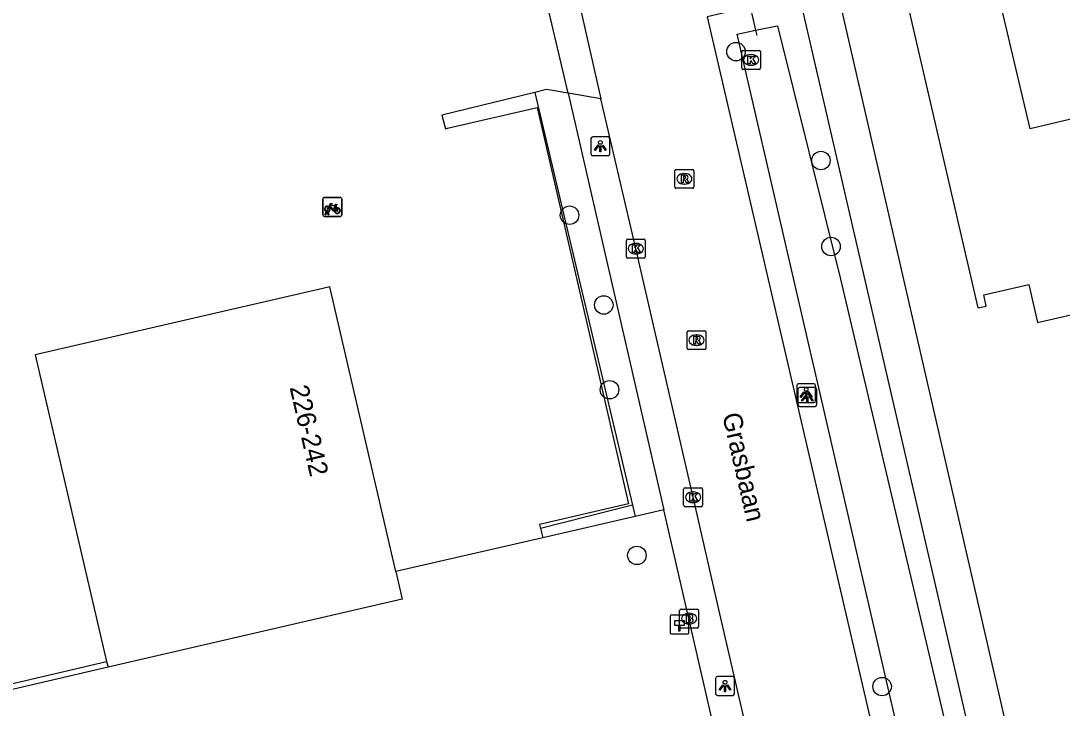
# Model space of a CAD drawing. Extents: x 156414 to 157775, y 382335 to 383765.
# Drawn here: x 156588.8 to 156643.8, y 383087.3 to 383123.7 of the extents above; entities that cross this region are included whole.
import ezdxf

# ---------------------------------------------------------------- set-up
doc = ezdxf.new("R2010")
doc.units = 0
for name, color, linetype in [('IMGEO_Boom', 7, 'Continuous'), ('IMGEO_Brandkraan', 7, 'Continuous'), ('IMGEO_Duiker', 7, 'Continuous'), ('IMGEO_Fietsenrek', 7, 'Continuous'), ('IMGEO_Greppel_droge_sloot', 7, 'Continuous'), ('IMGEO_Groenvoorziening', 7, 'Continuous'), ('IMGEO_Haag', 7, 'Continuous'), ('IMGEO_Hectometerpaal', 7, 'Continuous'), ('IMGEO_Kolk', 7, 'Continuous'), ('IMGEO_Lichtpunt', 7, 'Continuous'), ('IMGEO_Muur', 7, 'Continuous'), ('IMGEO_Openbare_ruimte_label', 7, 'Continuous'), ('IMGEO_Pand', 7, 'Continuous'), ('IMGEO_Pand_nummerreeks', 7, 'Continuous'), ('IMGEO_Rijbaan_lokaal_gesloten', 7, 'Continuous'), ('IMGEO_Rioolput', 7, 'Continuous'), ('IMGEO_Voetpad_open', 7, 'Continuous')]:
    doc.layers.add(name, color=color, linetype=linetype)

msp = doc.modelspace()

# ---------------------------------------------------------------- linework, layer by layer
at = {"layer": 'IMGEO_Boom'}
for centre in [(156626.582, 383122.068), (156631.073, 383116.307), (156617.777, 383113.413), (156631.608, 383111.758), (156619.587, 383108.664), (156619.891, 383104.18), (156621.337, 383095.416), (156634.309, 383088.477)]:
    msp.add_circle(centre, 0.489, dxfattribs=at)
at = {"layer": 'IMGEO_Brandkraan'}
for p, q in [((156623.601, 383091.647), (156623.601, 383092.499)), ((156623.676, 383092.573), (156624.528, 383092.573)), ((156624.089, 383092.353), (156624.114, 383092.353)), ((156624.602, 383092.499), (156624.602, 383091.647)), ((156624.112, 383091.793), (156624.087, 383091.793)), ((156624.528, 383091.573), (156623.676, 383091.573))]:
    msp.add_line(p, q, dxfattribs=at)
for points in [[(156623.601, 383091.647), (156623.601, 383092.499)], [(156623.676, 383092.573), (156624.528, 383092.573)], [(156623.949, 383092.273), (156623.949, 383091.873), (156624.162, 383091.873)], [(156624.18, 383092.273), (156623.949, 383092.273)], [(156624.128, 383092.192), (156624.074, 383092.192), (156624.074, 383092.116)], [(156624.602, 383092.499), (156624.602, 383091.647)], [(156624.074, 383092.116), (156624.127, 383092.116)], [(156624.136, 383092.04), (156624.074, 383092.04), (156624.074, 383091.959)], [(156624.074, 383091.959), (156624.136, 383091.959)], [(156624.528, 383091.573), (156623.676, 383091.573)]]:
    msp.add_lwpolyline(points, dxfattribs=at)
for centre, radius, start, end in [((156623.678, 383092.497), 0.0765, 91.552, 178.448), ((156623.678, 383092.497), 0.0765, 91.552, 178.448), ((156624.129, 383092.154), 0.0379, 267.8285, 90.9355), ((156624.184, 383092.128), 0.145, 59.4692, 91.5367), ((156624.209, 383092.175), 0.0922, 285.5137, 58.1501), ((156624.526, 383092.497), 0.0765, 1.552, 88.448), ((156624.526, 383092.497), 0.0765, 1.552, 88.448), ((156623.678, 383091.649), 0.0765, 181.552, 268.448), ((156623.678, 383091.649), 0.0765, 181.552, 268.448), ((156624.137, 383091.999), 0.0404, 269.8759, 90.5077), ((156624.168, 383092.124), 0.251, 268.6676, 293.5347), ((156624.214, 383091.983), 0.105, 301.3115, 78.989), ((156624.526, 383091.649), 0.0765, 271.552, 358.448), ((156624.526, 383091.649), 0.0765, 271.552, 358.448)]:
    msp.add_arc(centre, radius, start, end, dxfattribs=at)
for centre, major_axis, ratio, start_param, end_param in [((156624.088, 383092.073), (-0.387, 0.002), 0.722429, 4.712389, 7.853982), ((156624.113, 383092.073), (-0.39, 0.002), 0.717154, 1.570796, 4.712389)]:
    msp.add_ellipse(centre, major_axis=major_axis, ratio=ratio, start_param=start_param, end_param=end_param, dxfattribs=at)
at = {"layer": 'IMGEO_Duiker'}
msp.add_lwpolyline([(156626.542, 383127.903), (156626.697, 383127.223), (156626.878, 383126.427), (156627.333, 383124.431), (156627.615, 383123.195), (156627.678, 383122.918)], dxfattribs=at)
at = {"layer": 'IMGEO_Fietsenrek'}
for p, q in [((156604.728, 383113.429), (156604.728, 383114.27)), ((156604.728, 383114.27), (156604.728, 383113.429)), ((156604.803, 383114.354), (156605.644, 383114.354)), ((156605.644, 383114.354), (156604.803, 383114.354)), ((156605.728, 383114.279), (156605.728, 383113.438)), ((156605.728, 383113.438), (156605.728, 383114.279)), ((156604.997, 383113.621), (156604.998, 383113.614)), ((156605.415, 383113.903), (156605.451, 383113.808)), ((156605.653, 383113.354), (156604.812, 383113.354)), ((156604.812, 383113.354), (156605.653, 383113.354)), ((156604.855, 383113.438), (156604.894, 383113.598)), ((156604.889, 383113.438), (156604.855, 383113.438)), ((156604.924, 383113.586), (156604.889, 383113.438)), ((156604.966, 383113.61), (156604.965, 383113.614)), ((156605.007, 383113.438), (156604.973, 383113.58)), ((156605.005, 383113.584), (156605.04, 383113.438)), ((156605.04, 383113.438), (156605.007, 383113.438))]:
    msp.add_line(p, q, dxfattribs=at)
for points in [[(156605.062, 383113.828), (156605.01, 383113.738), (156604.97, 383113.713), (156604.971, 383113.76), (156605.026, 383113.854)], [(156605.041, 383113.88), (156605.136, 383114.044), (156605.222, 383114.03), (156605.224, 383114.021), (156605.168, 383114.01), (156605.141, 383113.965), (156605.397, 383113.924)], [(156605.337, 383113.636), (156605.287, 383113.636), (156605.096, 383113.887), (156605.077, 383113.855)], [(156605.384, 383113.899), (156605.127, 383113.94), (156605.11, 383113.911), (156605.277, 383113.691), (156605.384, 383113.899)], [(156605.432, 383113.801), (156605.402, 383113.878), (156605.293, 383113.66), (156605.336, 383113.66)], [(156605.366, 383113.66), (156605.486, 383113.659), (156605.442, 383113.773)], [(156605.462, 383113.78), (156605.517, 383113.635), (156605.367, 383113.635)], [(156605.397, 383113.924), (156605.422, 383113.973), (156605.416, 383113.977), (156605.393, 383113.981), (156605.381, 383113.988), (156605.38, 383113.991), (156605.382, 383113.996), (156605.477, 383113.981), (156605.479, 383113.971), (156605.469, 383113.958), (156605.457, 383113.952), (156605.443, 383113.958), (156605.415, 383113.903)]]:
    msp.add_lwpolyline(points, dxfattribs=at)
for centre, radius, start, end in [((156604.806, 383114.276), 0.0779, 92.4484, 184.2845), ((156604.806, 383114.276), 0.0779, 92.4484, 184.2845), ((156605.65, 383114.276), 0.0779, 2.4484, 94.2845), ((156605.65, 383114.276), 0.0779, 2.4484, 94.2845), ((156604.968, 383113.739), 0.159, 62.6766, 242.1369), ((156604.968, 383113.739), 0.129, 63.3192, 238.903), ((156604.948, 383113.61), 0.0499, 12.8025, 158.6934), ((156604.948, 383113.61), 0.0174, 12.8025, 163.4502), ((156604.968, 383113.739), 0.129, 283.6043, 43.4302), ((156604.968, 383113.739), 0.159, 283.5766, 46.6042), ((156605.495, 383113.655), 0.159, 113.3408, 178.3217), ((156605.495, 383113.655), 0.159, 187.0065, 105.7708), ((156605.495, 383113.655), 0.129, 113.923, 177.9556), ((156605.495, 383113.655), 0.129, 188.6715, 104.5883), ((156604.806, 383113.432), 0.0779, 182.4484, 274.2845), ((156604.806, 383113.432), 0.0779, 182.4484, 274.2845), ((156604.968, 383113.739), 0.159, 253.9967, 271.7867), ((156604.968, 383113.739), 0.129, 253.415, 269.0204), ((156605.65, 383113.432), 0.0779, 272.4484, 4.2845), ((156605.65, 383113.432), 0.0779, 272.4484, 4.2845)]:
    msp.add_arc(centre, radius, start, end, dxfattribs=at)
at = {"layer": 'IMGEO_Greppel_droge_sloot'}
msp.add_lwpolyline([(156637.445, 383076.174), (156626.65, 383122.999), (156627.615, 383123.195), (156628.772, 383123.43), (156632.105, 383110.033), (156639.918, 383076.895), (156638.217, 383076.399)], dxfattribs=at)
at = {"layer": 'IMGEO_Groenvoorziening'}
for points in [[(156617.711, 383119.865), (156616.56, 383120.06), (156615.932, 383119.906)], [(156622.771, 383097.826), (156621.241, 383097.474)], [(156616.358, 383096.352), (156608.581, 383094.564)]]:
    msp.add_lwpolyline(points, dxfattribs=at)
at = {"layer": 'IMGEO_Haag'}
for points in [[(156615.932, 383119.906), (156611.027, 383118.702), (156611.212, 383117.986), (156611.317, 383118.017), (156616.057, 383119.111), (156620.898, 383098.149), (156616.19, 383097.047), (156616.24, 383096.839)], [(156615.932, 383119.906), (156616.056, 383119.376), (156621.102, 383098.079)], [(156621.102, 383098.079), (156616.24, 383096.839)], [(156621.102, 383098.079), (156621.241, 383097.474)], [(156621.241, 383097.474), (156616.358, 383096.352)], [(156616.24, 383096.839), (156616.358, 383096.352)]]:
    msp.add_lwpolyline(points, dxfattribs=at)
at = {"layer": 'IMGEO_Hectometerpaal'}
for p, q in [((156623.094, 383092.175), (156623.094, 383091.334)), ((156623.094, 383092.175), (156623.094, 383091.334)), ((156624.01, 383092.259), (156623.169, 383092.259)), ((156624.01, 383092.259), (156623.169, 383092.259)), ((156624.094, 383091.343), (156624.094, 383092.184)), ((156624.094, 383091.343), (156624.094, 383092.184)), ((156623.178, 383091.259), (156624.019, 383091.259)), ((156623.178, 383091.259), (156624.019, 383091.259))]:
    msp.add_line(p, q, dxfattribs=at)
msp.add_lwpolyline([(156623.619, 383091.403), (156623.559, 383091.403), (156623.559, 383091.708), (156623.339, 383091.708), (156623.339, 383091.977), (156623.839, 383091.977), (156623.839, 383091.708), (156623.619, 383091.708), (156623.619, 383091.403)], dxfattribs=at)
for centre, start, end in [((156623.172, 383092.181), 92.4484, 184.2845), ((156623.172, 383092.181), 92.4484, 184.2845), ((156624.016, 383092.181), 2.4484, 94.2845), ((156624.016, 383092.181), 2.4484, 94.2845), ((156623.172, 383091.337), 182.4484, 274.2845), ((156623.172, 383091.337), 182.4484, 274.2845), ((156624.016, 383091.337), 272.4484, 4.2845), ((156624.016, 383091.337), 272.4484, 4.2845)]:
    msp.add_arc(centre, 0.0779, start, end, dxfattribs=at)
at = {"layer": 'IMGEO_Kolk'}
for p, q in [((156626.884, 383121.203), (156626.884, 383122.055)), ((156626.959, 383122.129), (156627.811, 383122.129)), ((156627.372, 383121.909), (156627.397, 383121.909)), ((156627.885, 383122.055), (156627.885, 383121.203)), ((156627.395, 383121.349), (156627.37, 383121.349)), ((156627.811, 383121.129), (156626.959, 383121.129)), ((156620.783, 383111.218), (156620.783, 383112.07)), ((156620.858, 383112.144), (156621.71, 383112.144)), ((156621.784, 383112.07), (156621.784, 383111.218)), ((156621.271, 383111.924), (156621.296, 383111.924)), ((156621.71, 383111.144), (156620.858, 383111.144)), ((156621.294, 383111.364), (156621.269, 383111.364)), ((156623.813, 383098.067), (156623.813, 383098.919)), ((156623.888, 383098.993), (156624.74, 383098.993)), ((156624.301, 383098.773), (156624.326, 383098.773)), ((156624.814, 383098.919), (156624.814, 383098.067)), ((156624.324, 383098.213), (156624.299, 383098.213)), ((156624.74, 383097.993), (156623.888, 383097.993))]:
    msp.add_line(p, q, dxfattribs=at)
for points in [[(156626.884, 383121.203), (156626.884, 383122.055)], [(156626.959, 383122.129), (156627.811, 383122.129)], [(156627.885, 383122.055), (156627.885, 383121.203)], [(156627.205, 383121.829), (156627.328, 383121.829), (156627.328, 383121.678), (156627.458, 383121.829), (156627.622, 383121.829), (156627.476, 383121.678), (156627.629, 383121.429), (156627.477, 383121.429), (156627.392, 383121.593), (156627.328, 383121.526), (156627.328, 383121.429), (156627.205, 383121.429), (156627.205, 383121.829)], [(156627.811, 383121.129), (156626.959, 383121.129)], [(156620.783, 383111.218), (156620.783, 383112.07)], [(156620.858, 383112.144), (156621.71, 383112.144)], [(156621.784, 383112.07), (156621.784, 383111.218)], [(156621.104, 383111.844), (156621.227, 383111.844), (156621.227, 383111.693), (156621.357, 383111.844), (156621.521, 383111.844), (156621.375, 383111.693), (156621.528, 383111.444), (156621.376, 383111.444), (156621.291, 383111.608), (156621.227, 383111.541), (156621.227, 383111.444), (156621.104, 383111.444), (156621.104, 383111.844)], [(156621.71, 383111.144), (156620.858, 383111.144)], [(156623.813, 383098.067), (156623.813, 383098.919)], [(156623.888, 383098.993), (156624.74, 383098.993)], [(156624.814, 383098.919), (156624.814, 383098.067)], [(156624.134, 383098.693), (156624.257, 383098.693), (156624.257, 383098.542), (156624.387, 383098.693), (156624.551, 383098.693), (156624.405, 383098.542), (156624.558, 383098.293), (156624.406, 383098.293), (156624.321, 383098.457), (156624.257, 383098.39), (156624.257, 383098.293), (156624.134, 383098.293), (156624.134, 383098.693)], [(156624.74, 383097.993), (156623.888, 383097.993)]]:
    msp.add_lwpolyline(points, dxfattribs=at)
for centre, start, end in [((156626.961, 383122.053), 91.552, 178.448), ((156626.961, 383122.053), 91.552, 178.448), ((156627.809, 383122.053), 1.552, 88.448), ((156627.809, 383122.053), 1.552, 88.448), ((156626.961, 383121.205), 181.552, 268.448), ((156626.961, 383121.205), 181.552, 268.448), ((156627.809, 383121.205), 271.552, 358.448), ((156627.809, 383121.205), 271.552, 358.448), ((156620.86, 383112.068), 91.552, 178.448), ((156620.86, 383112.068), 91.552, 178.448), ((156621.708, 383112.068), 1.552, 88.448), ((156621.708, 383112.068), 1.552, 88.448), ((156620.86, 383111.22), 181.552, 268.448), ((156620.86, 383111.22), 181.552, 268.448), ((156621.708, 383111.22), 271.552, 358.448), ((156621.708, 383111.22), 271.552, 358.448), ((156623.89, 383098.917), 91.552, 178.448), ((156623.89, 383098.917), 91.552, 178.448), ((156624.738, 383098.917), 1.552, 88.448), ((156624.738, 383098.917), 1.552, 88.448), ((156623.89, 383098.069), 181.552, 268.448), ((156623.89, 383098.069), 181.552, 268.448), ((156624.738, 383098.069), 271.552, 358.448), ((156624.738, 383098.069), 271.552, 358.448)]:
    msp.add_arc(centre, 0.0765, start, end, dxfattribs=at)
for centre, major_axis, ratio, start_param, end_param in [((156627.371, 383121.629), (-0.387, 0.002), 0.722429, 4.712389, 7.853982), ((156627.396, 383121.629), (-0.39, 0.002), 0.717154, 1.570796, 4.712389), ((156621.27, 383111.644), (-0.387, 0.002), 0.722429, 4.712389, 7.853982), ((156621.295, 383111.644), (-0.39, 0.002), 0.717154, 1.570796, 4.712389), ((156624.3, 383098.493), (-0.387, 0.002), 0.722429, 4.712389, 7.853982), ((156624.325, 383098.493), (-0.39, 0.002), 0.717154, 1.570796, 4.712389)]:
    msp.add_ellipse(centre, major_axis=major_axis, ratio=ratio, start_param=start_param, end_param=end_param, dxfattribs=at)
at = {"layer": 'IMGEO_Lichtpunt'}
for p, q in [((156619.811, 383117.56), (156619.003, 383117.56)), ((156619.811, 383117.56), (156619.003, 383117.56)), ((156618.909, 383117.465), (156618.909, 383116.658)), ((156618.909, 383117.465), (156618.909, 383116.658)), ((156619.905, 383116.658), (156619.905, 383117.465)), ((156619.905, 383116.658), (156619.905, 383117.465)), ((156619.003, 383116.564), (156619.811, 383116.564)), ((156619.003, 383116.564), (156619.811, 383116.564)), ((156629.792, 383104.4), (156629.792, 383103.593)), ((156629.792, 383104.4), (156629.792, 383103.593)), ((156630.694, 383104.495), (156629.886, 383104.495)), ((156630.694, 383104.495), (156629.886, 383104.495)), ((156630.76, 383104.291), (156629.952, 383104.291)), ((156630.76, 383104.291), (156629.952, 383104.291)), ((156630.788, 383103.593), (156630.788, 383104.4)), ((156630.788, 383103.593), (156630.788, 383104.4)), ((156629.858, 383104.196), (156629.858, 383103.389)), ((156629.858, 383104.196), (156629.858, 383103.389)), ((156630.854, 383103.389), (156630.854, 383104.196)), ((156630.854, 383103.389), (156630.854, 383104.196)), ((156629.886, 383103.499), (156630.694, 383103.499)), ((156629.886, 383103.499), (156630.694, 383103.499)), ((156629.952, 383103.295), (156630.76, 383103.295)), ((156629.952, 383103.295), (156630.76, 383103.295)), ((156625.503, 383088.907), (156625.503, 383088.1)), ((156625.503, 383088.907), (156625.503, 383088.1)), ((156626.405, 383089.002), (156625.597, 383089.002)), ((156626.405, 383089.002), (156625.597, 383089.002)), ((156626.499, 383088.1), (156626.499, 383088.907)), ((156626.499, 383088.1), (156626.499, 383088.907)), ((156625.597, 383088.006), (156626.405, 383088.006)), ((156625.597, 383088.006), (156626.405, 383088.006))]:
    msp.add_line(p, q, dxfattribs=at)
for points in [[(156619.283, 383117.129), (156619.322, 383117.101), (156619.134, 383116.839), (156619.096, 383116.866), (156619.283, 383117.129)], [(156619.385, 383117.081), (156619.432, 383117.081), (156619.432, 383116.759), (156619.385, 383116.759), (156619.385, 383117.081)], [(156619.495, 383117.101), (156619.533, 383117.128), (156619.72, 383116.866), (156619.681, 383116.838), (156619.495, 383117.101)], [(156630.166, 383104.064), (156630.205, 383104.036), (156630.017, 383103.774), (156629.979, 383103.801), (156630.166, 383104.064)], [(156630.232, 383103.86), (156630.271, 383103.832), (156630.083, 383103.57), (156630.045, 383103.597), (156630.232, 383103.86)], [(156630.268, 383104.016), (156630.315, 383104.016), (156630.315, 383103.694), (156630.268, 383103.694), (156630.268, 383104.016)], [(156630.334, 383103.812), (156630.381, 383103.812), (156630.381, 383103.49), (156630.334, 383103.49), (156630.334, 383103.812)], [(156630.378, 383104.036), (156630.416, 383104.063), (156630.603, 383103.801), (156630.564, 383103.773), (156630.378, 383104.036)], [(156630.444, 383103.832), (156630.482, 383103.859), (156630.669, 383103.597), (156630.63, 383103.569), (156630.444, 383103.832)], [(156625.877, 383088.571), (156625.916, 383088.543), (156625.728, 383088.281), (156625.69, 383088.308), (156625.877, 383088.571)], [(156625.979, 383088.523), (156626.026, 383088.523), (156626.026, 383088.201), (156625.979, 383088.201), (156625.979, 383088.523)], [(156626.089, 383088.543), (156626.127, 383088.57), (156626.314, 383088.308), (156626.275, 383088.28), (156626.089, 383088.543)]]:
    msp.add_lwpolyline(points, dxfattribs=at)
for centre in [(156619.408, 383117.263), (156630.291, 383104.198), (156630.357, 383103.994), (156626.002, 383088.705)]:
    msp.add_circle(centre, 0.0994, dxfattribs=at)
for centre, start, end in [((156619.003, 383117.465), 90, 180), ((156619.003, 383117.465), 90, 180), ((156619.811, 383117.465), 0, 90), ((156619.811, 383117.465), 0, 90), ((156619.003, 383116.658), 180, 270), ((156619.003, 383116.658), 180, 270), ((156619.811, 383116.658), 270, 0), ((156619.811, 383116.658), 270, 360), ((156629.886, 383104.4), 90, 180), ((156629.886, 383104.4), 90, 180), ((156629.952, 383104.196), 90, 180), ((156629.952, 383104.196), 90, 180), ((156630.694, 383104.4), 0, 90), ((156630.694, 383104.4), 0, 90), ((156630.76, 383104.196), 0, 90), ((156630.76, 383104.196), 0, 90), ((156629.886, 383103.593), 180, 270), ((156629.886, 383103.593), 180, 270), ((156629.952, 383103.389), 180, 270), ((156629.952, 383103.389), 180, 270), ((156630.694, 383103.593), 270, 0), ((156630.694, 383103.593), 270, 360), ((156630.76, 383103.389), 270, 0), ((156630.76, 383103.389), 270, 360), ((156625.597, 383088.907), 90, 180), ((156625.597, 383088.907), 90, 180), ((156626.405, 383088.907), 0, 90), ((156626.405, 383088.907), 0, 90), ((156625.597, 383088.1), 180, 270), ((156625.597, 383088.1), 180, 270), ((156626.405, 383088.1), 270, 0), ((156626.405, 383088.1), 270, 360)]:
    msp.add_arc(centre, 0.0946, start, end, dxfattribs=at)
at = {"layer": 'IMGEO_Muur'}
for points in [[(156584.042, 383102.18), (156587.246, 383088.401), (156593.293, 383089.808)], [(156593.366, 383089.496), (156587.006, 383088.016)]]:
    msp.add_lwpolyline(points, dxfattribs=at)
at = {"layer": 'IMGEO_Pand'}
for points in [[(156642.53, 383107.745), (156648.455, 383109.102), (156646.309, 383118.979), (156642.145, 383117.991), (156640.536, 383124.773), (156644.7, 383125.761), (156642.276, 383135.977), (156633.494, 383133.894), (156639.379, 383108.522), (156639.808, 383108.61), (156639.688, 383109.197), (156642.07, 383109.742), (156642.53, 383107.745)], [(156608.581, 383094.564), (156605.104, 383109.621), (156604.734, 383109.536), (156589.518, 383106.036), (156593.293, 383089.808)], [(156608.581, 383094.564), (156608.92, 383093.096), (156593.366, 383089.496)], [(156593.293, 383089.808), (156593.366, 383089.496)]]:
    msp.add_lwpolyline(points, dxfattribs=at)
at = {"layer": 'IMGEO_Rijbaan_lokaal_gesloten'}
for points in [[(156617.736, 383127.073), (156619.43, 383119.574)], [(156625.06, 383123.909), (156636.664, 383073.945)], [(156630.477, 383071.44), (156629.14, 383077.551), (156625.733, 383092.325), (156624.383, 383098.197), (156624.315, 383098.493), (156621.285, 383111.645), (156619.43, 383119.574)]]:
    msp.add_lwpolyline(points, dxfattribs=at)
at = {"layer": 'IMGEO_Rioolput'}
for p, q in [((156623.424, 383115.836), (156624.276, 383115.836)), ((156623.349, 383114.91), (156623.349, 383115.762)), ((156623.837, 383115.616), (156623.862, 383115.616)), ((156624.35, 383115.762), (156624.35, 383114.91)), ((156624.276, 383114.836), (156623.424, 383114.836)), ((156623.86, 383115.056), (156623.835, 383115.056)), ((156623.993, 383106.376), (156623.993, 383107.228)), ((156624.068, 383107.302), (156624.92, 383107.302)), ((156624.481, 383107.082), (156624.506, 383107.082)), ((156624.994, 383107.228), (156624.994, 383106.376)), ((156624.504, 383106.522), (156624.479, 383106.522)), ((156624.92, 383106.302), (156624.068, 383106.302))]:
    msp.add_line(p, q, dxfattribs=at)
for points in [[(156623.424, 383115.836), (156624.276, 383115.836)], [(156623.349, 383114.91), (156623.349, 383115.762)], [(156623.938, 383115.534), (156623.686, 383115.536), (156623.686, 383115.136)], [(156623.686, 383115.136), (156623.81, 383115.136), (156623.81, 383115.298), (156623.821, 383115.298)], [(156623.864, 383115.455), (156623.81, 383115.455), (156623.81, 383115.374)], [(156623.81, 383115.374), (156623.862, 383115.374)], [(156624.35, 383115.762), (156624.35, 383114.91)], [(156624.276, 383114.836), (156623.424, 383114.836)], [(156623.868, 383115.269), (156623.939, 383115.136), (156624.079, 383115.136), (156624.014, 383115.262)], [(156623.993, 383106.376), (156623.993, 383107.228)], [(156624.068, 383107.302), (156624.92, 383107.302)], [(156624.994, 383107.228), (156624.994, 383106.376)], [(156624.582, 383107), (156624.33, 383107.002), (156624.33, 383106.602)], [(156624.33, 383106.602), (156624.454, 383106.602), (156624.454, 383106.764), (156624.465, 383106.764)], [(156624.508, 383106.921), (156624.454, 383106.921), (156624.454, 383106.84)], [(156624.454, 383106.84), (156624.506, 383106.84)], [(156624.512, 383106.735), (156624.583, 383106.602), (156624.723, 383106.602), (156624.658, 383106.728)], [(156624.92, 383106.302), (156624.068, 383106.302)]]:
    msp.add_lwpolyline(points, dxfattribs=at)
for centre, radius, start, end in [((156623.426, 383115.76), 0.0765, 91.552, 178.448), ((156623.426, 383115.76), 0.0765, 91.552, 178.448), ((156624.274, 383115.76), 0.0765, 1.552, 88.448), ((156624.274, 383115.76), 0.0765, 1.552, 88.448), ((156623.82, 383115.245), 0.0533, 26.0293, 88.6989), ((156623.846, 383115.563), 0.19, 274.7715, 282.9687), ((156623.87, 383115.359), 0.0964, 77.0061, 93.1865), ((156623.884, 383115.416), 0.0378, 276.6634, 79.6772), ((156623.937, 383115.424), 0.109, 350.3612, 89.416), ((156623.935, 383115.424), 0.112, 277.5842, 350.9817), ((156623.919, 383115.209), 0.108, 29.5134, 73.7905), ((156623.426, 383114.912), 0.0765, 181.552, 268.448), ((156623.426, 383114.912), 0.0765, 181.552, 268.448), ((156624.274, 383114.912), 0.0765, 271.552, 358.448), ((156624.274, 383114.912), 0.0765, 271.552, 358.448), ((156624.07, 383107.226), 0.0765, 91.552, 178.448), ((156624.07, 383107.226), 0.0765, 91.552, 178.448), ((156624.918, 383107.226), 0.0765, 1.552, 88.448), ((156624.918, 383107.226), 0.0765, 1.552, 88.448), ((156624.464, 383106.711), 0.0533, 26.0293, 88.6989), ((156624.49, 383107.029), 0.19, 274.7715, 282.9687), ((156624.514, 383106.825), 0.0964, 77.0061, 93.1865), ((156624.528, 383106.882), 0.0378, 276.6634, 79.6772), ((156624.581, 383106.89), 0.109, 350.3612, 89.416), ((156624.579, 383106.89), 0.112, 277.5842, 350.9817), ((156624.563, 383106.675), 0.108, 29.5134, 73.7905), ((156624.07, 383106.378), 0.0765, 181.552, 268.448), ((156624.07, 383106.378), 0.0765, 181.552, 268.448), ((156624.918, 383106.378), 0.0765, 271.552, 358.448), ((156624.918, 383106.378), 0.0765, 271.552, 358.448)]:
    msp.add_arc(centre, radius, start, end, dxfattribs=at)
for centre, major_axis, ratio, start_param, end_param in [((156623.836, 383115.336), (-0.387, 0.002), 0.722429, 4.712389, 7.853982), ((156623.861, 383115.336), (-0.39, 0.002), 0.717154, 1.570796, 4.712389), ((156624.48, 383106.802), (-0.387, 0.002), 0.722429, 4.712389, 7.853982), ((156624.505, 383106.802), (-0.39, 0.002), 0.717154, 1.570796, 4.712389)]:
    msp.add_ellipse(centre, major_axis=major_axis, ratio=ratio, start_param=start_param, end_param=end_param, dxfattribs=at)
at = {"layer": 'IMGEO_Voetpad_open'}
for points in [[(156644.854, 383069.113), (156631.483, 383127.286), (156624.81, 383156.005)], [(156617.711, 383119.865), (156616.276, 383125.948)], [(156637.214, 383073.389), (156641.626, 383074.393), (156629.941, 383125.029), (156627.333, 383124.431), (156625.06, 383123.909)], [(156619.43, 383119.574), (156617.711, 383119.865)], [(156617.711, 383119.865), (156622.771, 383097.826)], [(156628.898, 383071.146), (156622.771, 383097.826)]]:
    msp.add_lwpolyline(points, dxfattribs=at)

# ---------------------------------------------------------------- texts
at = {"layer": 'IMGEO_Openbare_ruimte_label'}
msp.add_text('Grasbaan', height=1, rotation=283.0075, dxfattribs=at).set_placement((156625.846, 383102.848))
at = {"layer": 'IMGEO_Pand_nummerreeks'}
msp.add_text('226-242', height=1, rotation=283.003, dxfattribs=at).set_placement((156602.965, 383104.307))

doc.saveas('drawing.dxf')
